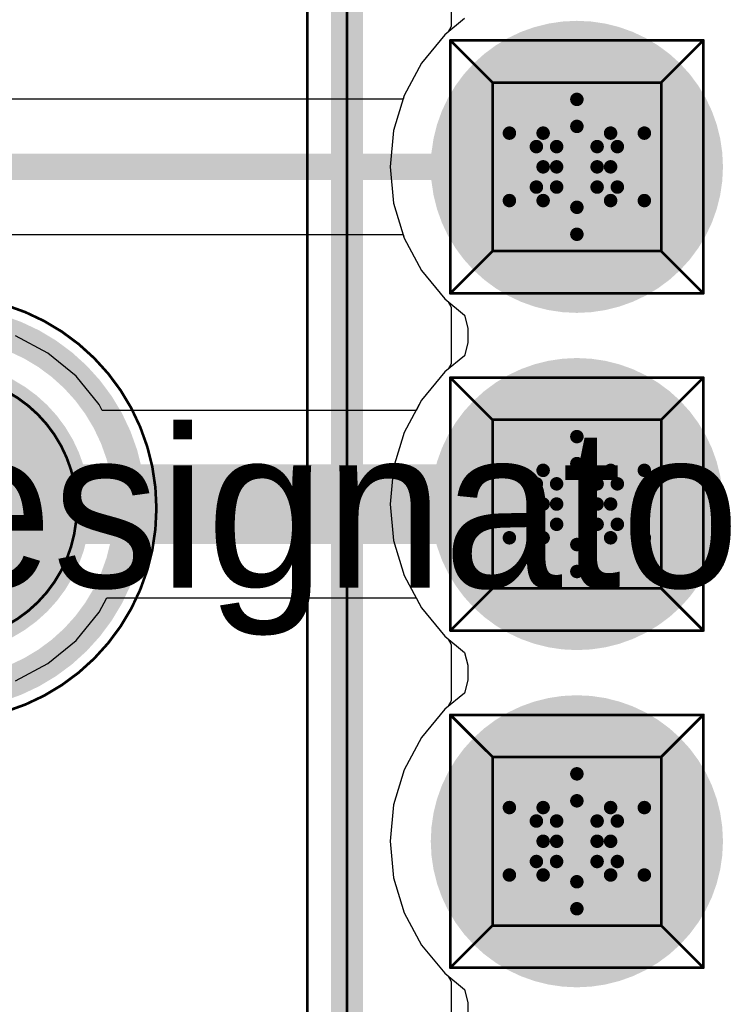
# Model space of a CAD drawing. Header units: millimetres. Extents: x 138 to 555, y 26 to 334.
# Tile 430 of 656: x 208.21 to 210.87, y 295.84 to 299.55. Entities that reach past the tile are written whole.
import ezdxf

# ---------------------------------------------------------------- set-up
doc = ezdxf.new("R2010")
doc.units = ezdxf.units.MM
for name, color, linetype in [('BottomLayer', 5, 'Continuous'), ('BottomSolder', 6, 'Continuous'), ('DrillDrawing', 1, 'Continuous'), ('Mechanical20', 56, 'Continuous'), ('Mechanical27', 56, 'Continuous'), ('MidLayer1', 16, 'Continuous'), ('MidLayer2', 76, 'Continuous'), ('MidLayer3', 90, 'Continuous'), ('MidLayer4', 156, 'Continuous'), ('MultiLayer', 9, 'Continuous'), ('PadHoleLayer', 156, 'Continuous'), ('TopLayer', 1, 'Continuous'), ('TopOverlay', 2, 'Continuous'), ('TopPaste', 8, 'Continuous'), ('TopSolder', 216, 'Continuous')]:
    doc.layers.add(name, color=color, linetype=linetype)

# ---------------------------------------------------------------- blocks, each defined once
blk = doc.blocks.new('TP_SMD_1MM_566')
at = {"layer": 'Mechanical20'}
for points, const_width in [([(0.8, 0, 1), (-0.8, 0, 1)], 0.01), ([(-0.8025, 0, 1), (-0.7975, 0, 1)], 0.005), ([(0.7975, 0, 1), (0.8025, 0, 1)], 0.005)]:
    blk.add_lwpolyline(points, format="xyb", close=True, dxfattribs=dict(at, const_width=const_width))
at = {"layer": 'Mechanical27'}
for points, const_width in [([(0.5, 0, 1), (-0.5, 0, 1)], 0.01), ([(-0.5025, 0, 1), (-0.4975, 0, 1)], 0.005), ([(0.4975, 0, 1), (0.5025, 0, 1)], 0.005)]:
    blk.add_lwpolyline(points, format="xyb", close=True, dxfattribs=dict(at, const_width=const_width))
at = {"layer": 'TopLayer', "const_width": 0.5}
blk.add_lwpolyline([(-0.25, 0, 1), (0.25, 0, 1)], format="xyb", close=True, dxfattribs=at)
at = {"layer": 'TopOverlay'}
for points, const_width in [([(0.7, 0, 1), (-0.7, 0, 1)], 0.12), ([(-0.73, 0, 1), (-0.67, 0, 1)], 0.06), ([(0.67, 0, 1), (0.73, 0, 1)], 0.06)]:
    blk.add_lwpolyline(points, format="xyb", close=True, dxfattribs=dict(at, const_width=const_width))
at = {"layer": 'TopPaste', "const_width": 0.5}
blk.add_lwpolyline([(-0.25, 0, 1), (0.25, 0, 1)], format="xyb", close=True, dxfattribs=at)
at = {"layer": 'TopSolder', "const_width": 0.55}
blk.add_lwpolyline([(-0.275, 0, 1), (0.275, 0, 1)], format="xyb", close=True, dxfattribs=at)
blk = doc.blocks.new('CON_FCI_20021311_XXX20XXLF_MOD_MB1299_953')
at = {"layer": 'BottomLayer', "const_width": 0.5}
for points in [[(-0.885, -0.635, 1), (-0.385, -0.635, 1)], [(0.385, -0.635, 1), (0.885, -0.635, 1)], [(1.655, -0.635, 1), (2.155, -0.635, 1)]]:
    blk.add_lwpolyline(points, format="xyb", close=True, dxfattribs=at)
at = {"layer": 'BottomSolder', "const_width": 0.55}
for points in [[(-0.91, -0.635, 1), (-0.36, -0.635, 1)], [(0.36, -0.635, 1), (0.91, -0.635, 1)], [(1.63, -0.635, 1), (2.18, -0.635, 1)]]:
    blk.add_lwpolyline(points, format="xyb", close=True, dxfattribs=at)
at = {"layer": 'Mechanical20', "const_width": 0.01}
blk.add_lwpolyline([(6.725, -1.65), (-6.725, -1.65)], dxfattribs=at)
at = {"layer": 'Mechanical27', "const_width": 0.01}
for points in [[(-0.9525, -0.3175), (-1.1112, -0.1588)], [(-0.1587, -0.1588), (-1.1112, -0.1588)], [(-1.1112, -1.1113), (-1.1112, -0.1588)], [(-0.3175, -0.3175), (-0.1587, -0.1588)], [(-0.1587, -1.1113), (-0.1587, -0.1588)], [(0.3175, -0.3175), (0.1588, -0.1588)], [(1.1113, -0.1588), (0.1588, -0.1588)], [(0.1588, -1.1113), (0.1588, -0.1588)], [(0.9525, -0.3175), (1.1113, -0.1588)], [(1.1113, -1.1113), (1.1113, -0.1588)], [(1.5875, -0.3175), (1.4288, -0.1588)], [(2.3813, -0.1588), (1.4288, -0.1588)], [(1.4288, -1.1113), (1.4288, -0.1588)], [(2.2225, -0.3175), (2.3813, -0.1588)], [(2.3813, -1.1113), (2.3813, -0.1588)], [(-0.3175, -0.3175), (-0.9525, -0.3175)], [(-0.9525, -0.9525), (-0.9525, -0.3175)], [(-0.3175, -0.9525), (-0.3175, -0.3175)], [(0.9525, -0.3175), (0.3175, -0.3175)], [(0.3175, -0.9525), (0.3175, -0.3175)], [(0.9525, -0.9525), (0.9525, -0.3175)], [(2.2225, -0.3175), (1.5875, -0.3175)], [(1.5875, -0.9525), (1.5875, -0.3175)], [(2.2225, -0.9525), (2.2225, -0.3175)], [(-1.1112, -1.1113), (-0.9525, -0.9525)], [(-0.3175, -0.9525), (-0.9525, -0.9525)], [(-0.1587, -1.1113), (-0.3175, -0.9525)], [(0.1588, -1.1113), (0.3175, -0.9525)], [(0.9525, -0.9525), (0.3175, -0.9525)], [(1.1113, -1.1113), (0.9525, -0.9525)], [(1.4288, -1.1113), (1.5875, -0.9525)], [(2.2225, -0.9525), (1.5875, -0.9525)], [(2.3813, -1.1113), (2.2225, -0.9525)], [(-0.1587, -1.1113), (-1.1112, -1.1113)], [(1.1113, -1.1113), (0.1588, -1.1113)], [(2.3813, -1.1113), (1.4288, -1.1113)], [(6.58, -1.5), (-6.58, -1.5)]]:
    blk.add_lwpolyline(points, dxfattribs=at)
at = {"layer": 'Mechanical27', "const_width": 0.005}
for points in [[(-1.1137, -0.1588, 1), (-1.1087, -0.1588, 1)], [(-1.1137, -0.1588, 1), (-1.1087, -0.1588, 1)], [(-1.1137, -0.1588, 1), (-1.1087, -0.1588, 1)], [(-0.1612, -0.1588, 1), (-0.1562, -0.1588, 1)], [(-0.1612, -0.1588, 1), (-0.1562, -0.1588, 1)], [(-0.1612, -0.1588, 1), (-0.1562, -0.1588, 1)], [(0.1563, -0.1588, 1), (0.1613, -0.1588, 1)], [(0.1563, -0.1588, 1), (0.1613, -0.1588, 1)], [(0.1563, -0.1588, 1), (0.1613, -0.1588, 1)], [(1.1088, -0.1588, 1), (1.1138, -0.1588, 1)], [(1.1088, -0.1588, 1), (1.1138, -0.1588, 1)], [(1.1088, -0.1588, 1), (1.1138, -0.1588, 1)], [(1.4263, -0.1588, 1), (1.4313, -0.1588, 1)], [(1.4263, -0.1588, 1), (1.4313, -0.1588, 1)], [(1.4263, -0.1588, 1), (1.4313, -0.1588, 1)], [(2.3788, -0.1588, 1), (2.3838, -0.1588, 1)], [(2.3788, -0.1588, 1), (2.3838, -0.1588, 1)], [(2.3788, -0.1588, 1), (2.3838, -0.1588, 1)], [(-0.955, -0.3175, 1), (-0.95, -0.3175, 1)], [(-0.955, -0.3175, 1), (-0.95, -0.3175, 1)], [(-0.955, -0.3175, 1), (-0.95, -0.3175, 1)], [(-0.32, -0.3175, 1), (-0.315, -0.3175, 1)], [(-0.32, -0.3175, 1), (-0.315, -0.3175, 1)], [(-0.32, -0.3175, 1), (-0.315, -0.3175, 1)], [(0.315, -0.3175, 1), (0.32, -0.3175, 1)], [(0.315, -0.3175, 1), (0.32, -0.3175, 1)], [(0.315, -0.3175, 1), (0.32, -0.3175, 1)], [(0.95, -0.3175, 1), (0.955, -0.3175, 1)], [(0.95, -0.3175, 1), (0.955, -0.3175, 1)], [(0.95, -0.3175, 1), (0.955, -0.3175, 1)], [(1.585, -0.3175, 1), (1.59, -0.3175, 1)], [(1.585, -0.3175, 1), (1.59, -0.3175, 1)], [(1.585, -0.3175, 1), (1.59, -0.3175, 1)], [(2.22, -0.3175, 1), (2.225, -0.3175, 1)], [(2.22, -0.3175, 1), (2.225, -0.3175, 1)], [(2.22, -0.3175, 1), (2.225, -0.3175, 1)], [(-0.955, -0.9525, 1), (-0.95, -0.9525, 1)], [(-0.955, -0.9525, 1), (-0.95, -0.9525, 1)], [(-0.955, -0.9525, 1), (-0.95, -0.9525, 1)], [(-0.32, -0.9525, 1), (-0.315, -0.9525, 1)], [(-0.32, -0.9525, 1), (-0.315, -0.9525, 1)], [(-0.32, -0.9525, 1), (-0.315, -0.9525, 1)], [(0.315, -0.9525, 1), (0.32, -0.9525, 1)], [(0.315, -0.9525, 1), (0.32, -0.9525, 1)], [(0.315, -0.9525, 1), (0.32, -0.9525, 1)], [(0.95, -0.9525, 1), (0.955, -0.9525, 1)], [(0.95, -0.9525, 1), (0.955, -0.9525, 1)], [(0.95, -0.9525, 1), (0.955, -0.9525, 1)], [(1.585, -0.9525, 1), (1.59, -0.9525, 1)], [(1.585, -0.9525, 1), (1.59, -0.9525, 1)], [(1.585, -0.9525, 1), (1.59, -0.9525, 1)], [(2.22, -0.9525, 1), (2.225, -0.9525, 1)], [(2.22, -0.9525, 1), (2.225, -0.9525, 1)], [(2.22, -0.9525, 1), (2.225, -0.9525, 1)], [(-1.1137, -1.1113, 1), (-1.1087, -1.1113, 1)], [(-1.1137, -1.1113, 1), (-1.1087, -1.1113, 1)], [(-1.1137, -1.1113, 1), (-1.1087, -1.1113, 1)], [(-0.1612, -1.1113, 1), (-0.1562, -1.1113, 1)], [(-0.1612, -1.1113, 1), (-0.1562, -1.1113, 1)], [(-0.1612, -1.1113, 1), (-0.1562, -1.1113, 1)], [(0.1563, -1.1113, 1), (0.1613, -1.1113, 1)], [(0.1563, -1.1113, 1), (0.1613, -1.1113, 1)], [(0.1563, -1.1113, 1), (0.1613, -1.1113, 1)], [(1.1088, -1.1113, 1), (1.1138, -1.1113, 1)], [(1.1088, -1.1113, 1), (1.1138, -1.1113, 1)], [(1.1088, -1.1113, 1), (1.1138, -1.1113, 1)], [(1.4263, -1.1113, 1), (1.4313, -1.1113, 1)], [(1.4263, -1.1113, 1), (1.4313, -1.1113, 1)], [(1.4263, -1.1113, 1), (1.4313, -1.1113, 1)], [(2.3788, -1.1113, 1), (2.3838, -1.1113, 1)], [(2.3788, -1.1113, 1), (2.3838, -1.1113, 1)], [(2.3788, -1.1113, 1), (2.3838, -1.1113, 1)]]:
    blk.add_lwpolyline(points, format="xyb", close=True, dxfattribs=at)
at = {"layer": 'MidLayer1', "const_width": 0.5}
for points in [[(-0.885, -0.635, 1), (-0.385, -0.635, 1)], [(0.385, -0.635, 1), (0.885, -0.635, 1)], [(1.655, -0.635, 1), (2.155, -0.635, 1)]]:
    blk.add_lwpolyline(points, format="xyb", close=True, dxfattribs=at)
at = {"layer": 'MidLayer2', "const_width": 0.5}
for points in [[(-0.885, -0.635, 1), (-0.385, -0.635, 1)], [(0.385, -0.635, 1), (0.885, -0.635, 1)], [(1.655, -0.635, 1), (2.155, -0.635, 1)]]:
    blk.add_lwpolyline(points, format="xyb", close=True, dxfattribs=at)
at = {"layer": 'MidLayer3', "const_width": 0.5}
for points in [[(-0.885, -0.635, 1), (-0.385, -0.635, 1)], [(0.385, -0.635, 1), (0.885, -0.635, 1)], [(1.655, -0.635, 1), (2.155, -0.635, 1)]]:
    blk.add_lwpolyline(points, format="xyb", close=True, dxfattribs=at)
at = {"layer": 'MidLayer4', "const_width": 0.5}
for points in [[(-0.885, -0.635, 1), (-0.385, -0.635, 1)], [(0.385, -0.635, 1), (0.885, -0.635, 1)], [(1.655, -0.635, 1), (2.155, -0.635, 1)]]:
    blk.add_lwpolyline(points, format="xyb", close=True, dxfattribs=at)
at = {"layer": 'MultiLayer', "const_width": 0.5}
for points in [[(-0.885, -0.635, 1), (-0.385, -0.635, 1)], [(0.385, -0.635, 1), (0.885, -0.635, 1)], [(1.655, -0.635, 1), (2.155, -0.635, 1)]]:
    blk.add_lwpolyline(points, format="xyb", close=True, dxfattribs=at)
at = {"layer": 'PadHoleLayer', "const_width": 0.35}
for points in [[(-0.81, -0.635, 1), (-0.46, -0.635, 1)], [(0.46, -0.635, 1), (0.81, -0.635, 1)], [(1.73, -0.635, 1), (2.08, -0.635, 1)]]:
    blk.add_lwpolyline(points, format="xyb", close=True, dxfattribs=at)
at = {"layer": 'TopLayer', "const_width": 0.5}
for points in [[(-0.885, -0.635, 1), (-0.385, -0.635, 1)], [(0.385, -0.635, 1), (0.885, -0.635, 1)], [(1.655, -0.635, 1), (2.155, -0.635, 1)]]:
    blk.add_lwpolyline(points, format="xyb", close=True, dxfattribs=at)
at = {"layer": 'TopOverlay', "const_width": 0.12}
blk.add_lwpolyline([(6.58, -1.5), (-6.58, -1.5)], dxfattribs=at)
at = {"layer": 'TopSolder', "const_width": 0.55}
for points in [[(-0.91, -0.635, 1), (-0.36, -0.635, 1)], [(0.36, -0.635, 1), (0.91, -0.635, 1)], [(1.63, -0.635, 1), (2.18, -0.635, 1)]]:
    blk.add_lwpolyline(points, format="xyb", close=True, dxfattribs=at)

msp = doc.modelspace()

# ---------------------------------------------------------------- linework, layer by layer
at = {"layer": 'BottomLayer'}
for p, q in [((209.8292, 299.7342), (209.8292, 299.5216)), ((209.8292, 299.5216), (209.8184, 299.5012)), ((209.8051, 299.4903), (209.7177, 299.3837)), ((209.8184, 299.5012), (209.8051, 299.4903)), ((209.7177, 299.3837), (209.6527, 299.2621)), ((209.6527, 299.2621), (209.6126, 299.1301)), ((209.6126, 299.1301), (209.5991, 298.9929)), ((209.5991, 298.9929), (209.6126, 298.8557)), ((209.6126, 298.8557), (209.6527, 298.7237)), ((209.6527, 298.7237), (209.7177, 298.6021)), ((209.7177, 298.6021), (209.8051, 298.4956)), ((209.8051, 298.4956), (209.8184, 298.4847)), ((209.8184, 298.4847), (209.8292, 298.4642)), ((209.8292, 298.4642), (209.8292, 298.2516)), ((209.8292, 298.2516), (209.8184, 298.2312)), ((209.8051, 298.2203), (209.7177, 298.1137)), ((209.8184, 298.2312), (209.8051, 298.2203)), ((209.7177, 298.1137), (209.6527, 297.9921)), ((209.6527, 297.9921), (209.6126, 297.8601)), ((209.6126, 297.8601), (209.5991, 297.7229)), ((209.5991, 297.7229), (209.6126, 297.5857)), ((209.6126, 297.5857), (209.6527, 297.4537)), ((209.6527, 297.4537), (209.7177, 297.3321)), ((209.7177, 297.3321), (209.8051, 297.2256)), ((209.8051, 297.2256), (209.8184, 297.2147)), ((209.8184, 297.2147), (209.8292, 297.1942)), ((209.8292, 297.1942), (209.8292, 296.9816)), ((209.8184, 296.9612), (209.8051, 296.9503)), ((209.8292, 296.9816), (209.8184, 296.9612)), ((209.8051, 296.9503), (209.7177, 296.8437)), ((209.7177, 296.8437), (209.6527, 296.7221)), ((209.6527, 296.7221), (209.6126, 296.5901)), ((209.6126, 296.5901), (209.5991, 296.4529)), ((209.5991, 296.4529), (209.6126, 296.3157)), ((209.6126, 296.3157), (209.6527, 296.1837)), ((209.6527, 296.1837), (209.7177, 296.0621)), ((209.7177, 296.0621), (209.8051, 295.9556)), ((209.8051, 295.9556), (209.8184, 295.9447)), ((209.8184, 295.9447), (209.8292, 295.9242)), ((209.8292, 295.9242), (209.8292, 295.7116))]:
    msp.add_line(p, q, dxfattribs=at)
at = {"layer": 'DrillDrawing', "const_width": 0.0508}
for points in [[(210.1755, 299.1199), (210.3025, 299.2469)], [(210.3025, 299.2469), (210.4295, 299.1199)], [(210.0485, 299.1199), (210.1755, 298.9929)], [(210.0485, 299.1199), (210.1755, 299.1199)], [(210.2263, 299.0691), (210.3025, 299.1453)], [(210.3025, 299.1453), (210.3787, 299.0691)], [(210.4295, 299.1199), (210.5565, 299.1199)], [(210.4295, 298.9929), (210.5565, 299.1199)], [(210.1501, 299.0691), (210.2263, 298.9929)], [(210.1501, 299.0691), (210.2263, 299.0691)], [(210.3787, 299.0691), (210.4549, 299.0691)], [(210.3787, 298.9929), (210.4549, 299.0691)], [(210.0485, 298.8659), (210.1755, 298.9929)], [(210.1501, 298.9167), (210.2263, 298.9929)], [(210.3787, 298.9929), (210.4549, 298.9167)], [(210.4295, 298.9929), (210.5565, 298.8659)], [(210.1501, 298.9167), (210.2263, 298.9167)], [(210.2263, 298.9167), (210.3025, 298.8405)], [(210.3025, 298.8405), (210.3787, 298.9167)], [(210.3787, 298.9167), (210.4549, 298.9167)], [(210.0485, 298.8659), (210.1755, 298.8659)], [(210.1755, 298.8659), (210.3025, 298.7389)], [(210.3025, 298.7389), (210.4295, 298.8659)], [(210.4295, 298.8659), (210.5565, 298.8659)], [(210.1755, 297.8499), (210.3025, 297.9769)], [(210.3025, 297.9769), (210.4295, 297.8499)], [(210.2263, 297.7991), (210.3025, 297.8753)], [(210.3025, 297.8753), (210.3787, 297.7991)], [(210.0485, 297.8499), (210.1755, 297.7229)], [(210.0485, 297.8499), (210.1755, 297.8499)], [(210.4295, 297.8499), (210.5565, 297.8499)], [(210.4295, 297.7229), (210.5565, 297.8499)], [(210.1501, 297.7991), (210.2263, 297.7229)], [(210.1501, 297.7991), (210.2263, 297.7991)], [(210.3787, 297.7991), (210.4549, 297.7991)], [(210.3787, 297.7229), (210.4549, 297.7991)], [(210.0485, 297.5959), (210.1755, 297.7229)], [(210.1501, 297.6467), (210.2263, 297.7229)], [(210.3787, 297.7229), (210.4549, 297.6467)], [(210.4295, 297.7229), (210.5565, 297.5959)], [(210.1501, 297.6467), (210.2263, 297.6467)], [(210.2263, 297.6467), (210.3025, 297.5705)], [(210.3025, 297.5705), (210.3787, 297.6467)], [(210.3787, 297.6467), (210.4549, 297.6467)], [(210.0485, 297.5959), (210.1755, 297.5959)], [(210.1755, 297.5959), (210.3025, 297.4689)], [(210.3025, 297.4689), (210.4295, 297.5959)], [(210.4295, 297.5959), (210.5565, 297.5959)], [(210.1755, 296.5799), (210.3025, 296.7069)], [(210.3025, 296.7069), (210.4295, 296.5799)], [(210.2263, 296.5291), (210.3025, 296.6053)], [(210.3025, 296.6053), (210.3787, 296.5291)], [(210.0485, 296.5799), (210.1755, 296.4529)], [(210.0485, 296.5799), (210.1755, 296.5799)], [(210.4295, 296.5799), (210.5565, 296.5799)], [(210.4295, 296.4529), (210.5565, 296.5799)], [(210.1501, 296.5291), (210.2263, 296.4529)], [(210.1501, 296.5291), (210.2263, 296.5291)], [(210.3787, 296.5291), (210.4549, 296.5291)], [(210.3787, 296.4529), (210.4549, 296.5291)], [(210.0485, 296.3259), (210.1755, 296.4529)], [(210.1501, 296.3767), (210.2263, 296.4529)], [(210.3787, 296.4529), (210.4549, 296.3767)], [(210.4295, 296.4529), (210.5565, 296.3259)], [(210.1501, 296.3767), (210.2263, 296.3767)], [(210.2263, 296.3767), (210.3025, 296.3005)], [(210.3025, 296.3005), (210.3787, 296.3767)], [(210.3787, 296.3767), (210.4549, 296.3767)], [(210.0485, 296.3259), (210.1755, 296.3259)], [(210.1755, 296.3259), (210.3025, 296.1989)], [(210.3025, 296.1989), (210.4295, 296.3259)], [(210.4295, 296.3259), (210.5565, 296.3259)]]:
    msp.add_lwpolyline(points, dxfattribs=at)
at = {"layer": 'DrillDrawing', "const_width": 0.0254}
for points in [[(210.2898, 299.2469, 1), (210.3152, 299.2469, 1)], [(210.2898, 299.2469, 1), (210.3152, 299.2469, 1)], [(210.0358, 299.1199, 1), (210.0612, 299.1199, 1)], [(210.0358, 299.1199, 1), (210.0612, 299.1199, 1)], [(210.1628, 299.1199, 1), (210.1882, 299.1199, 1)], [(210.1628, 299.1199, 1), (210.1882, 299.1199, 1)], [(210.2898, 299.1453, 1), (210.3152, 299.1453, 1)], [(210.2898, 299.1453, 1), (210.3152, 299.1453, 1)], [(210.4168, 299.1199, 1), (210.4422, 299.1199, 1)], [(210.4168, 299.1199, 1), (210.4422, 299.1199, 1)], [(210.5438, 299.1199, 1), (210.5692, 299.1199, 1)], [(210.5438, 299.1199, 1), (210.5692, 299.1199, 1)], [(210.1374, 299.0691, 1), (210.1628, 299.0691, 1)], [(210.1374, 299.0691, 1), (210.1628, 299.0691, 1)], [(210.2136, 299.0691, 1), (210.239, 299.0691, 1)], [(210.2136, 299.0691, 1), (210.239, 299.0691, 1)], [(210.366, 299.0691, 1), (210.3914, 299.0691, 1)], [(210.366, 299.0691, 1), (210.3914, 299.0691, 1)], [(210.4422, 299.0691, 1), (210.4676, 299.0691, 1)], [(210.4422, 299.0691, 1), (210.4676, 299.0691, 1)], [(210.1628, 298.9929, 1), (210.1882, 298.9929, 1)], [(210.1628, 298.9929, 1), (210.1882, 298.9929, 1)], [(210.2136, 298.9929, 1), (210.239, 298.9929, 1)], [(210.2136, 298.9929, 1), (210.239, 298.9929, 1)], [(210.366, 298.9929, 1), (210.3914, 298.9929, 1)], [(210.366, 298.9929, 1), (210.3914, 298.9929, 1)], [(210.4168, 298.9929, 1), (210.4422, 298.9929, 1)], [(210.4168, 298.9929, 1), (210.4422, 298.9929, 1)], [(210.1374, 298.9167, 1), (210.1628, 298.9167, 1)], [(210.1374, 298.9167, 1), (210.1628, 298.9167, 1)], [(210.2136, 298.9167, 1), (210.239, 298.9167, 1)], [(210.2136, 298.9167, 1), (210.239, 298.9167, 1)], [(210.366, 298.9167, 1), (210.3914, 298.9167, 1)], [(210.366, 298.9167, 1), (210.3914, 298.9167, 1)], [(210.4422, 298.9167, 1), (210.4676, 298.9167, 1)], [(210.4422, 298.9167, 1), (210.4676, 298.9167, 1)], [(210.0358, 298.8659, 1), (210.0612, 298.8659, 1)], [(210.0358, 298.8659, 1), (210.0612, 298.8659, 1)], [(210.1628, 298.8659, 1), (210.1882, 298.8659, 1)], [(210.1628, 298.8659, 1), (210.1882, 298.8659, 1)], [(210.4168, 298.8659, 1), (210.4422, 298.8659, 1)], [(210.4168, 298.8659, 1), (210.4422, 298.8659, 1)], [(210.5438, 298.8659, 1), (210.5692, 298.8659, 1)], [(210.5438, 298.8659, 1), (210.5692, 298.8659, 1)], [(210.2898, 298.8405, 1), (210.3152, 298.8405, 1)], [(210.2898, 298.8405, 1), (210.3152, 298.8405, 1)], [(210.2898, 298.7389, 1), (210.3152, 298.7389, 1)], [(210.2898, 298.7389, 1), (210.3152, 298.7389, 1)], [(210.2898, 297.9769, 1), (210.3152, 297.9769, 1)], [(210.2898, 297.9769, 1), (210.3152, 297.9769, 1)], [(210.2898, 297.8753, 1), (210.3152, 297.8753, 1)], [(210.2898, 297.8753, 1), (210.3152, 297.8753, 1)], [(210.0358, 297.8499, 1), (210.0612, 297.8499, 1)], [(210.0358, 297.8499, 1), (210.0612, 297.8499, 1)], [(210.1628, 297.8499, 1), (210.1882, 297.8499, 1)], [(210.1628, 297.8499, 1), (210.1882, 297.8499, 1)], [(210.4168, 297.8499, 1), (210.4422, 297.8499, 1)], [(210.4168, 297.8499, 1), (210.4422, 297.8499, 1)], [(210.5438, 297.8499, 1), (210.5692, 297.8499, 1)], [(210.5438, 297.8499, 1), (210.5692, 297.8499, 1)], [(210.1374, 297.7991, 1), (210.1628, 297.7991, 1)], [(210.1374, 297.7991, 1), (210.1628, 297.7991, 1)], [(210.2136, 297.7991, 1), (210.239, 297.7991, 1)], [(210.2136, 297.7991, 1), (210.239, 297.7991, 1)], [(210.366, 297.7991, 1), (210.3914, 297.7991, 1)], [(210.366, 297.7991, 1), (210.3914, 297.7991, 1)], [(210.4422, 297.7991, 1), (210.4676, 297.7991, 1)], [(210.4422, 297.7991, 1), (210.4676, 297.7991, 1)], [(210.1628, 297.7229, 1), (210.1882, 297.7229, 1)], [(210.1628, 297.7229, 1), (210.1882, 297.7229, 1)], [(210.2136, 297.7229, 1), (210.239, 297.7229, 1)], [(210.2136, 297.7229, 1), (210.239, 297.7229, 1)], [(210.366, 297.7229, 1), (210.3914, 297.7229, 1)], [(210.366, 297.7229, 1), (210.3914, 297.7229, 1)], [(210.4168, 297.7229, 1), (210.4422, 297.7229, 1)], [(210.4168, 297.7229, 1), (210.4422, 297.7229, 1)], [(210.1374, 297.6467, 1), (210.1628, 297.6467, 1)], [(210.1374, 297.6467, 1), (210.1628, 297.6467, 1)], [(210.2136, 297.6467, 1), (210.239, 297.6467, 1)], [(210.2136, 297.6467, 1), (210.239, 297.6467, 1)], [(210.366, 297.6467, 1), (210.3914, 297.6467, 1)], [(210.366, 297.6467, 1), (210.3914, 297.6467, 1)], [(210.4422, 297.6467, 1), (210.4676, 297.6467, 1)], [(210.4422, 297.6467, 1), (210.4676, 297.6467, 1)], [(210.0358, 297.5959, 1), (210.0612, 297.5959, 1)], [(210.0358, 297.5959, 1), (210.0612, 297.5959, 1)], [(210.1628, 297.5959, 1), (210.1882, 297.5959, 1)], [(210.1628, 297.5959, 1), (210.1882, 297.5959, 1)], [(210.4168, 297.5959, 1), (210.4422, 297.5959, 1)], [(210.4168, 297.5959, 1), (210.4422, 297.5959, 1)], [(210.5438, 297.5959, 1), (210.5692, 297.5959, 1)], [(210.5438, 297.5959, 1), (210.5692, 297.5959, 1)], [(210.2898, 297.5705, 1), (210.3152, 297.5705, 1)], [(210.2898, 297.5705, 1), (210.3152, 297.5705, 1)], [(210.2898, 297.4689, 1), (210.3152, 297.4689, 1)], [(210.2898, 297.4689, 1), (210.3152, 297.4689, 1)], [(210.2898, 296.7069, 1), (210.3152, 296.7069, 1)], [(210.2898, 296.7069, 1), (210.3152, 296.7069, 1)], [(210.2898, 296.6053, 1), (210.3152, 296.6053, 1)], [(210.2898, 296.6053, 1), (210.3152, 296.6053, 1)], [(210.0358, 296.5799, 1), (210.0612, 296.5799, 1)], [(210.0358, 296.5799, 1), (210.0612, 296.5799, 1)], [(210.1628, 296.5799, 1), (210.1882, 296.5799, 1)], [(210.1628, 296.5799, 1), (210.1882, 296.5799, 1)], [(210.4168, 296.5799, 1), (210.4422, 296.5799, 1)], [(210.4168, 296.5799, 1), (210.4422, 296.5799, 1)], [(210.5438, 296.5799, 1), (210.5692, 296.5799, 1)], [(210.5438, 296.5799, 1), (210.5692, 296.5799, 1)], [(210.1374, 296.5291, 1), (210.1628, 296.5291, 1)], [(210.1374, 296.5291, 1), (210.1628, 296.5291, 1)], [(210.2136, 296.5291, 1), (210.239, 296.5291, 1)], [(210.2136, 296.5291, 1), (210.239, 296.5291, 1)], [(210.366, 296.5291, 1), (210.3914, 296.5291, 1)], [(210.366, 296.5291, 1), (210.3914, 296.5291, 1)], [(210.4422, 296.5291, 1), (210.4676, 296.5291, 1)], [(210.4422, 296.5291, 1), (210.4676, 296.5291, 1)], [(210.1628, 296.4529, 1), (210.1882, 296.4529, 1)], [(210.1628, 296.4529, 1), (210.1882, 296.4529, 1)], [(210.2136, 296.4529, 1), (210.239, 296.4529, 1)], [(210.2136, 296.4529, 1), (210.239, 296.4529, 1)], [(210.366, 296.4529, 1), (210.3914, 296.4529, 1)], [(210.366, 296.4529, 1), (210.3914, 296.4529, 1)], [(210.4168, 296.4529, 1), (210.4422, 296.4529, 1)], [(210.4168, 296.4529, 1), (210.4422, 296.4529, 1)], [(210.1374, 296.3767, 1), (210.1628, 296.3767, 1)], [(210.1374, 296.3767, 1), (210.1628, 296.3767, 1)], [(210.2136, 296.3767, 1), (210.239, 296.3767, 1)], [(210.2136, 296.3767, 1), (210.239, 296.3767, 1)], [(210.366, 296.3767, 1), (210.3914, 296.3767, 1)], [(210.366, 296.3767, 1), (210.3914, 296.3767, 1)], [(210.4422, 296.3767, 1), (210.4676, 296.3767, 1)], [(210.4422, 296.3767, 1), (210.4676, 296.3767, 1)], [(210.0358, 296.3259, 1), (210.0612, 296.3259, 1)], [(210.0358, 296.3259, 1), (210.0612, 296.3259, 1)], [(210.1628, 296.3259, 1), (210.1882, 296.3259, 1)], [(210.1628, 296.3259, 1), (210.1882, 296.3259, 1)], [(210.2898, 296.3005, 1), (210.3152, 296.3005, 1)], [(210.2898, 296.3005, 1), (210.3152, 296.3005, 1)], [(210.4168, 296.3259, 1), (210.4422, 296.3259, 1)], [(210.4168, 296.3259, 1), (210.4422, 296.3259, 1)], [(210.5438, 296.3259, 1), (210.5692, 296.3259, 1)], [(210.5438, 296.3259, 1), (210.5692, 296.3259, 1)], [(210.2898, 296.1989, 1), (210.3152, 296.1989, 1)], [(210.2898, 296.1989, 1), (210.3152, 296.1989, 1)]]:
    msp.add_lwpolyline(points, format="xyb", close=True, dxfattribs=at)
at = {"layer": 'MidLayer2'}
for p, q in [((209.8292, 299.7342), (209.8292, 299.5216)), ((209.8292, 299.5216), (209.8184, 299.5012)), ((209.8051, 299.4903), (209.7177, 299.3837)), ((209.8184, 299.5012), (209.8051, 299.4903)), ((209.7177, 299.3837), (209.6527, 299.2621)), ((209.6527, 299.2621), (209.6126, 299.1301)), ((209.6126, 299.1301), (209.5991, 298.9929)), ((209.5991, 298.9929), (209.6126, 298.8557)), ((209.6126, 298.8557), (209.6527, 298.7237)), ((209.6527, 298.7237), (209.7177, 298.6021)), ((209.7177, 298.6021), (209.8051, 298.4956)), ((209.8051, 298.4956), (209.8184, 298.4847)), ((209.8184, 298.4847), (209.8292, 298.4642)), ((209.8292, 298.4642), (209.8292, 298.2516)), ((209.8292, 298.2516), (209.8184, 298.2312)), ((209.8051, 298.2203), (209.7177, 298.1137)), ((209.8184, 298.2312), (209.8051, 298.2203)), ((209.7177, 298.1137), (209.6527, 297.9921)), ((209.6527, 297.9921), (209.6126, 297.8601)), ((209.6126, 297.8601), (209.5991, 297.7229)), ((209.5991, 297.7229), (209.6126, 297.5857)), ((209.6126, 297.5857), (209.6527, 297.4537)), ((209.6527, 297.4537), (209.7177, 297.3321)), ((209.7177, 297.3321), (209.8051, 297.2256)), ((209.8051, 297.2256), (209.8184, 297.2147)), ((209.8184, 297.2147), (209.8292, 297.1942)), ((209.8292, 297.1942), (209.8292, 296.9816)), ((209.8184, 296.9612), (209.8051, 296.9503)), ((209.8292, 296.9816), (209.8184, 296.9612)), ((209.8051, 296.9503), (209.7177, 296.8437)), ((209.7177, 296.8437), (209.6527, 296.7221)), ((209.6527, 296.7221), (209.6126, 296.5901)), ((209.6126, 296.5901), (209.5991, 296.4529)), ((209.5991, 296.4529), (209.6126, 296.3157)), ((209.6126, 296.3157), (209.6527, 296.1837)), ((209.6527, 296.1837), (209.7177, 296.0621)), ((209.7177, 296.0621), (209.8051, 295.9556)), ((209.8051, 295.9556), (209.8184, 295.9447)), ((209.8184, 295.9447), (209.8292, 295.9242)), ((209.8292, 295.9242), (209.8292, 295.7116))]:
    msp.add_line(p, q, dxfattribs=at)
at = {"layer": 'MidLayer3'}
for p, q in [((209.8795, 299.5513), (209.8051, 299.4903)), ((209.8051, 299.4903), (209.7177, 299.3837)), ((209.7177, 299.3837), (209.6527, 299.2621)), ((209.6527, 299.2621), (209.6126, 299.1301)), ((209.6126, 299.1301), (209.5991, 298.9929)), ((209.5991, 298.9929), (209.6126, 298.8557)), ((209.6126, 298.8557), (209.6527, 298.7237)), ((209.6527, 298.7237), (209.7177, 298.6021)), ((209.7177, 298.6021), (209.8051, 298.4956)), ((209.8051, 298.4956), (209.8795, 298.4345)), ((209.8795, 298.4345), (209.8919, 298.3858)), ((209.8919, 298.3858), (209.8919, 298.3301)), ((209.8919, 298.3301), (209.8795, 298.2813)), ((209.8795, 298.2813), (209.8051, 298.2203)), ((209.8051, 298.2203), (209.7177, 298.1137)), ((209.7177, 298.1137), (209.6527, 297.9921)), ((209.6527, 297.9921), (209.6126, 297.8601)), ((209.6126, 297.8601), (209.5991, 297.7229)), ((209.5991, 297.7229), (209.6126, 297.5857)), ((209.6126, 297.5857), (209.6527, 297.4537)), ((209.6527, 297.4537), (209.7177, 297.3321)), ((209.7177, 297.3321), (209.8051, 297.2256)), ((209.8051, 297.2256), (209.8795, 297.1645)), ((209.8795, 297.1645), (209.8919, 297.1158)), ((209.8919, 297.1158), (209.8919, 297.0601)), ((209.8919, 297.0601), (209.8795, 297.0113)), ((209.8795, 297.0113), (209.8051, 296.9503)), ((209.8051, 296.9503), (209.7177, 296.8437)), ((209.7177, 296.8437), (209.6527, 296.7221)), ((209.6527, 296.7221), (209.6126, 296.5901)), ((209.6126, 296.5901), (209.5991, 296.4529)), ((209.5991, 296.4529), (209.6126, 296.3157)), ((209.6126, 296.3157), (209.6527, 296.1837)), ((209.6527, 296.1837), (209.7177, 296.0621)), ((209.7177, 296.0621), (209.8051, 295.9556)), ((209.8051, 295.9556), (209.8795, 295.8945)), ((209.8795, 295.8945), (209.8919, 295.8458)), ((209.8919, 295.8458), (209.8919, 295.7901))]:
    msp.add_line(p, q, dxfattribs=at)
at = {"layer": 'MidLayer4'}
for p, q in [((209.8795, 299.5513), (209.8051, 299.4903)), ((209.8051, 299.4903), (209.7177, 299.3837)), ((209.7177, 299.3837), (209.6527, 299.2621)), ((209.6527, 299.2621), (209.6126, 299.1301)), ((209.6126, 299.1301), (209.5991, 298.9929)), ((209.5991, 298.9929), (209.6126, 298.8557)), ((209.6126, 298.8557), (209.6527, 298.7237)), ((209.6527, 298.7237), (209.7177, 298.6021)), ((209.7177, 298.6021), (209.8051, 298.4956)), ((209.8051, 298.4956), (209.8795, 298.4345)), ((209.8795, 298.4345), (209.8919, 298.3858)), ((209.8919, 298.3858), (209.8919, 298.3301)), ((209.8919, 298.3301), (209.8795, 298.2813)), ((209.8795, 298.2813), (209.8051, 298.2203)), ((209.8051, 298.2203), (209.7177, 298.1137)), ((209.7177, 298.1137), (209.6527, 297.9921)), ((209.6527, 297.9921), (209.6126, 297.8601)), ((209.6126, 297.8601), (209.5991, 297.7229)), ((209.5991, 297.7229), (209.6126, 297.5857)), ((209.6126, 297.5857), (209.6527, 297.4537)), ((209.6527, 297.4537), (209.7177, 297.3321)), ((209.7177, 297.3321), (209.8051, 297.2256)), ((209.8051, 297.2256), (209.8795, 297.1645)), ((209.8795, 297.1645), (209.8919, 297.1158)), ((209.8919, 297.1158), (209.8919, 297.0601)), ((209.8919, 297.0601), (209.8795, 297.0113)), ((209.8795, 297.0113), (209.8051, 296.9503)), ((209.8051, 296.9503), (209.7177, 296.8437)), ((209.7177, 296.8437), (209.6527, 296.7221)), ((209.6527, 296.7221), (209.6126, 296.5901)), ((209.6126, 296.5901), (209.5991, 296.4529)), ((209.5991, 296.4529), (209.6126, 296.3157)), ((209.6126, 296.3157), (209.6527, 296.1837)), ((209.6527, 296.1837), (209.7177, 296.0621)), ((209.7177, 296.0621), (209.8051, 295.9556)), ((209.8051, 295.9556), (209.8795, 295.8945)), ((209.8795, 295.8945), (209.8919, 295.8458)), ((209.8919, 295.8458), (209.8919, 295.7901))]:
    msp.add_line(p, q, dxfattribs=at)
at = {"layer": 'TopLayer'}
for p, q in [((209.8292, 299.7342), (209.8292, 299.5216)), ((209.8292, 299.5216), (209.8184, 299.5012)), ((209.8051, 299.4903), (209.7177, 299.3837)), ((209.8184, 299.5012), (209.8051, 299.4903)), ((209.7177, 299.3837), (209.6527, 299.2621)), ((209.6527, 299.2621), (209.6483, 299.2478)), ((209.6483, 299.2478), (206.6547, 299.2478)), ((206.7602, 298.738), (209.6483, 298.738)), ((209.6483, 298.738), (209.6527, 298.7237)), ((209.6527, 298.7237), (209.7177, 298.6021)), ((209.7177, 298.6021), (209.8051, 298.4956)), ((209.8051, 298.4956), (209.8184, 298.4847)), ((209.8184, 298.4847), (209.8292, 298.4642)), ((209.8292, 298.4642), (209.8292, 298.2516)), ((208.3105, 298.2917), (208.1889, 298.3567)), ((208.4171, 298.2042), (208.3105, 298.2917)), ((209.8292, 298.2516), (209.8184, 298.2312)), ((209.8051, 298.2203), (209.7177, 298.1137)), ((209.8184, 298.2312), (209.8051, 298.2203)), ((208.5045, 298.0976), (208.4171, 298.2042)), ((209.7177, 298.1137), (209.6975, 298.0759)), ((208.5161, 298.0759), (208.5045, 298.0976)), ((209.6975, 298.0759), (208.5161, 298.0759)), ((208.5045, 297.3161), (208.5333, 297.3699)), ((208.5333, 297.3699), (209.6975, 297.3699)), ((209.6975, 297.3699), (209.7177, 297.3321)), ((209.7177, 297.3321), (209.8051, 297.2256)), ((208.4171, 297.2095), (208.5045, 297.3161)), ((209.8051, 297.2256), (209.8184, 297.2147)), ((209.8184, 297.2147), (209.8292, 297.1942)), ((208.3105, 297.122), (208.4171, 297.2095)), ((209.8292, 297.1942), (209.8292, 296.9816)), ((208.1889, 297.057), (208.3105, 297.122)), ((209.8184, 296.9612), (209.8051, 296.9503)), ((209.8292, 296.9816), (209.8184, 296.9612)), ((209.8051, 296.9503), (209.7177, 296.8437)), ((209.7177, 296.8437), (209.6527, 296.7221)), ((209.6527, 296.7221), (209.6126, 296.5901)), ((209.6126, 296.5901), (209.5991, 296.4529)), ((209.5991, 296.4529), (209.6126, 296.3157)), ((209.6126, 296.3157), (209.6527, 296.1837)), ((209.6527, 296.1837), (209.7177, 296.0621)), ((209.7177, 296.0621), (209.8051, 295.9556)), ((209.8051, 295.9556), (209.8184, 295.9447)), ((209.8184, 295.9447), (209.8292, 295.9242)), ((209.8292, 295.9242), (209.8292, 295.7116))]:
    msp.add_line(p, q, dxfattribs=at)
for points, const_width in [([(206.6547, 298.9929), (210.3025, 298.9929)], 0.1), ([(208.0405, 297.7229), (210.3025, 297.7229)], 0.3)]:
    msp.add_lwpolyline(points, dxfattribs=dict(at, const_width=const_width))
for points, const_width in [([(210.2775, 298.9929, 1), (210.3275, 298.9929, 1)], 0.05), ([(210.2275, 297.7229, 1), (210.3775, 297.7229, 1)], 0.15)]:
    msp.add_lwpolyline(points, format="xyb", close=True, dxfattribs=dict(at, const_width=const_width))

# ---------------------------------------------------------------- block references
at = {"rotation": 270}
for name, p in [('CON_FCI_20021311_XXX20XXLF_MOD_MB1299_953', (210.9375, 298.3579)), ('TP_SMD_1MM_566', (207.9197, 297.7068))]:
    msp.add_blockref(name, p, dxfattribs=at)

# ---------------------------------------------------------------- texts
at = {"layer": 'Mechanical27'}
msp.add_text('.designator', height=0.599999, dxfattribs=at).set_placement((207.2132, 297.4086))

doc.saveas('drawing.dxf')
